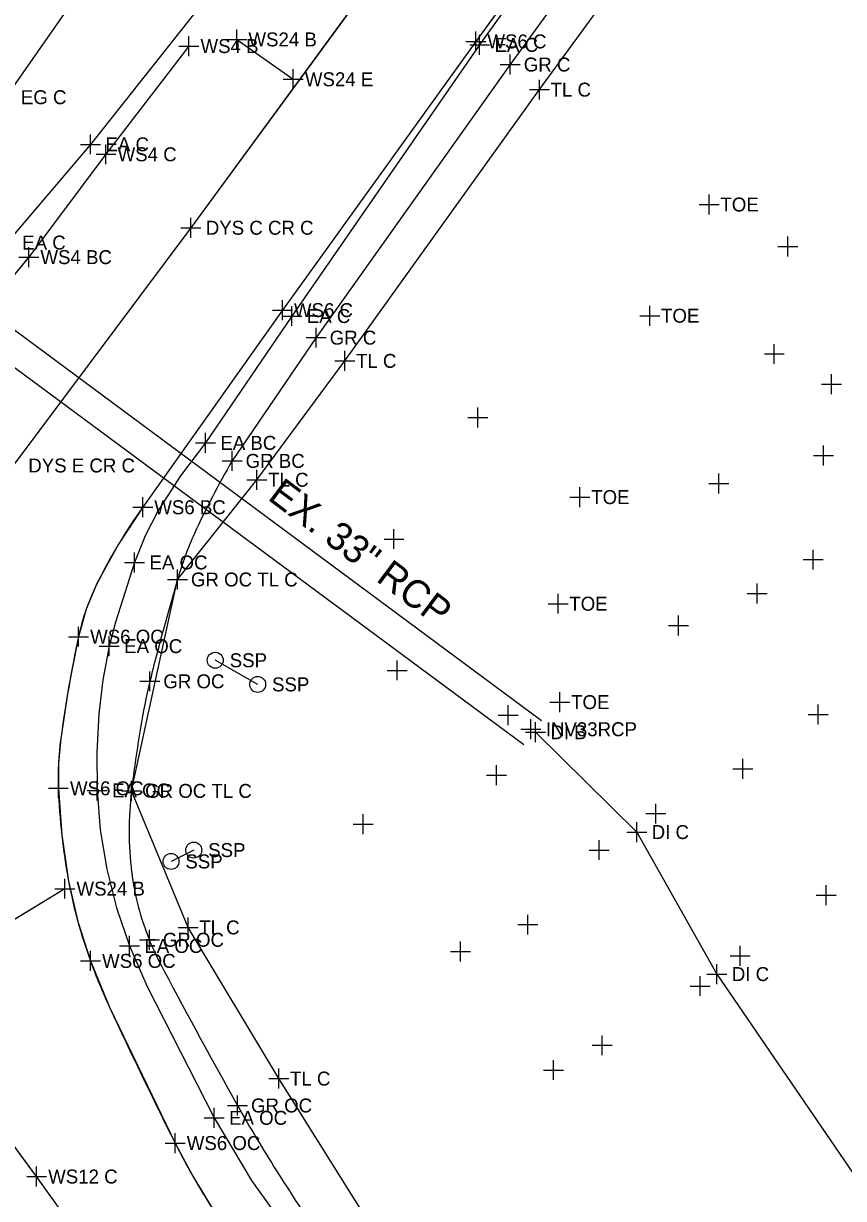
# Model space of a CAD drawing. Extents: x 1324236 to 1326110, y 459090 to 460782.
# Drawn here: x 1325375.5 to 1325457.8, y 460303.9 to 460421.8 of the extents above; entities that cross this region are included whole.
import ezdxf

# ---------------------------------------------------------------- set-up
doc = ezdxf.new("R2010")
doc.units = 0
for name, color, linetype in [('BD_X_Canopy', 7, 'Continuous'), ('DR_X_Ditch', 7, 'Continuous'), ('DR_X_Drive_Pipe', 7, 'Continuous'), ('DR_X_Storm_Sewer', 7, 'Continuous'), ('DT_X_Contour_Minor', 7, 'Continuous'), ('DT_X_Island', 7, 'Continuous'), ('DV_X_Property_Line', 7, 'Continuous'), ('LT_X_Poles', 7, 'Continuous'), ('PM_X_CL_Double_Solid', 7, 'Continuous'), ('PM_X_Edge_Line', 7, 'Continuous'), ('PM_X_Parking_Lot_Stall', 7, 'Continuous'), ('PM_X_Stop_Line', 7, 'Continuous'), ('PV_X_Shoulder', 7, 'Continuous'), ('RD_X_GR_Lt', 7, 'Continuous'), ('RW_X_CL', 7, 'Continuous'), ('RW_X_Esmt_SH', 7, 'Continuous'), ('UT_X_Telecom', 7, 'Continuous'), ('VG_X_Flower_Bed', 7, 'Continuous')]:
    doc.layers.add(name, color=color, linetype=linetype)

msp = doc.modelspace()

# ---------------------------------------------------------------- linework, layer by layer
at = {"layer": 'BD_X_Canopy'}
msp.add_lwpolyline([(1325487.31, 460531.49), (1325482.01, 460524.62), (1325468.2, 460505.38), (1325449.72, 460480.14), (1325435.41, 460460.81), (1325430.06, 460453.47), (1325411.08, 460426.97), (1325392.29, 460401.31), (1325374.47, 460377.45), (1325359.08, 460355.34), (1325347.31, 460339.76), (1325334.63, 460323.86), (1325318.91, 460302.58), (1325303.42, 460281.57), (1325299.27, 460276.07), (1325289.28, 460262.48), (1325282.05, 460252.54), (1325264.96, 460229.27), (1325246.47, 460204.3), (1325228.59, 460180.03), (1325210.75, 460156.01)], dxfattribs=at)
at = {"layer": 'DR_X_Ditch'}
for points in [[(1325440.01, 460446.4), (1325420.89, 460420.01), (1325401.48, 460393.04), (1325387.46, 460373.26), (1325385.03, 460369.55), (1325382.9, 460365.66), (1325382.9, 460365.66), (1325381.79, 460363.02), (1325381.02, 460360.27), (1325381.02, 460360.27), (1325380.02, 460355.17), (1325379.23, 460350.05), (1325379.23, 460350.05), (1325379.01, 460347.56), (1325378.99, 460345.05), (1325378.99, 460345.05), (1325379.33, 460340.37), (1325380.01, 460335.73), (1325380.01, 460335.73), (1325380.94, 460331.68), (1325382.21, 460327.73), (1325382.21, 460327.73), (1325384.13, 460323.09), (1325384.13, 460323.09), (1325390.71, 460309.45), (1325390.71, 460309.45), (1325392.48, 460306.14), (1325394.43, 460302.92)], [(1325402.39, 460435.17), (1325382.22, 460409.68), (1325373.86, 460399.82), (1325368.52, 460403.17), (1325359.2, 460393.1), (1325354.22, 460388.4), (1325351.12, 460385.69)], [(1325392.09, 460419.54), (1325383.77, 460408.68), (1325376.02, 460398.36), (1325369.87, 460391.03), (1325369.87, 460391.03), (1325365.93, 460386.99), (1325365.93, 460386.99), (1325355.22, 460377.31), (1325355.22, 460377.31), (1325351, 460373.95), (1325351, 460373.95), (1325348.53, 460372.33), (1325345.92, 460370.94), (1325345.92, 460370.94), (1325338.78, 460367.73), (1325331.53, 460364.78), (1325331.53, 460364.78), (1325329.02, 460363.94), (1325326.46, 460363.32), (1325326.46, 460363.32), (1325321.86, 460362.54), (1325317.23, 460361.99), (1325317.23, 460361.99)]]:
    msp.add_lwpolyline(points, dxfattribs=at)
at = {"layer": 'DR_X_Drive_Pipe'}
for p, q in [((1325426.88, 460350.68), (1325437.05, 460340.66)), ((1325437.05, 460340.66), (1325445.1, 460326.41)), ((1325445.1, 460326.41), (1325463.76, 460299.09))]:
    msp.add_line(p, q, dxfattribs=at)
at = {"layer": 'DR_X_Storm_Sewer'}
for p, q in [((1325379.64, 460334.98), (1325362.86, 460324.73)), ((1325376.81, 460306.09), (1325363.64, 460323.93)), ((1325391.07, 460286.18), (1325376.81, 460306.09))]:
    msp.add_line(p, q, dxfattribs=at)
at = {"layer": 'DT_X_Contour_Minor'}
for p, q in [((1325399, 460355.48), (1325394.74, 460357.9)), ((1325392.58, 460338.85), (1325390.3, 460337.71))]:
    msp.add_line(p, q, dxfattribs=at)
for centre in [(1325394.74, 460357.9), (1325399, 460355.48), (1325392.58, 460338.85), (1325390.3, 460337.71)]:
    msp.add_circle(centre, 0.8, dxfattribs=at)
at = {"layer": 'DT_X_Island'}
for p, q in [((1325411.08, 460426.97), (1325392.29, 460401.31)), ((1325392.29, 460401.31), (1325374.47, 460377.45))]:
    msp.add_line(p, q, dxfattribs=at)
at = {"layer": 'DV_X_Property_Line'}
for p, q in [((1325420.28, 460419.66), (1325422.28, 460419.66)), ((1325421.28, 460418.66), (1325421.28, 460420.66)), ((1325382.22, 460408.68), (1325382.22, 460410.68)), ((1325381.22, 460409.68), (1325383.22, 460409.68)), ((1325401.43, 460392.45), (1325403.43, 460392.45)), ((1325402.43, 460391.45), (1325402.43, 460393.45)), ((1325393.75, 460378.72), (1325393.75, 460380.72)), ((1325392.75, 460379.72), (1325394.75, 460379.72)), ((1325385.64, 460367.72), (1325387.64, 460367.72)), ((1325386.64, 460366.72), (1325386.64, 460368.72)), ((1325384.1, 460358.32), (1325384.1, 460360.32)), ((1325383.1, 460359.32), (1325385.1, 460359.32)), ((1325426.42, 460349.98), (1325426.42, 460351.98)), ((1325425.42, 460350.98), (1325427.42, 460350.98)), ((1325382.88, 460343.84), (1325382.88, 460345.84)), ((1325381.88, 460344.84), (1325383.88, 460344.84)), ((1325386.12, 460328.23), (1325386.12, 460330.23)), ((1325385.12, 460329.23), (1325387.12, 460329.23)), ((1325394.63, 460310.98), (1325394.63, 460312.98)), ((1325393.63, 460311.98), (1325395.63, 460311.98))]:
    msp.add_line(p, q, dxfattribs=at)
at = {"layer": 'LT_X_Poles'}
msp.add_line((1325396.9, 460420.21), (1325402.57, 460416.21), dxfattribs=at)
for points in [[(1325435.41, 460460.81), (1325430.06, 460453.47), (1325411.08, 460426.97), (1325392.29, 460401.31), (1325374.47, 460377.45)], [(1325440.01, 460446.4), (1325420.89, 460420.01), (1325401.48, 460393.04), (1325387.46, 460373.26), (1325385.03, 460369.55), (1325382.9, 460365.66), (1325382.9, 460365.66), (1325381.79, 460363.02), (1325381.02, 460360.27), (1325381.02, 460360.27), (1325380.02, 460355.17), (1325379.23, 460350.05), (1325379.23, 460350.05), (1325379.01, 460347.56), (1325378.99, 460345.05), (1325378.99, 460345.05), (1325379.33, 460340.37), (1325380.01, 460335.73), (1325380.01, 460335.73), (1325380.94, 460331.68), (1325382.21, 460327.73), (1325382.21, 460327.73), (1325384.13, 460323.09), (1325384.13, 460323.09), (1325390.71, 460309.45), (1325390.71, 460309.45), (1325392.48, 460306.14), (1325394.43, 460302.92)], [(1325392.09, 460419.54), (1325383.77, 460408.68), (1325376.02, 460398.36), (1325369.87, 460391.03), (1325369.87, 460391.03), (1325365.93, 460386.99), (1325365.93, 460386.99), (1325355.22, 460377.31), (1325355.22, 460377.31), (1325351, 460373.95), (1325351, 460373.95), (1325348.53, 460372.33), (1325345.92, 460370.94), (1325345.92, 460370.94), (1325338.78, 460367.73), (1325331.53, 460364.78), (1325331.53, 460364.78), (1325329.02, 460363.94), (1325326.46, 460363.32), (1325326.46, 460363.32), (1325321.86, 460362.54), (1325317.23, 460361.99), (1325317.23, 460361.99)], [(1325552.53, 460052.37), (1325537.68, 460074.22), (1325518.91, 460101.44), (1325501.6, 460127.06), (1325483.41, 460153.55), (1325465.49, 460179.7), (1325447.45, 460205.76), (1325428.78, 460232.55), (1325409.11, 460260.88), (1325391.07, 460286.18), (1325376.81, 460306.09), (1325363.64, 460323.93)]]:
    msp.add_lwpolyline(points, dxfattribs=at)
at = {"layer": 'PM_X_CL_Double_Solid'}
for p, q in [((1325411.08, 460426.97), (1325392.29, 460401.31)), ((1325392.29, 460401.31), (1325374.47, 460377.45))]:
    msp.add_line(p, q, dxfattribs=at)
at = {"layer": 'PM_X_Edge_Line'}
for p, q in [((1325440.01, 460446.4), (1325420.89, 460420.01)), ((1325420.89, 460420.01), (1325401.48, 460393.04)), ((1325392.09, 460419.54), (1325383.77, 460408.68)), ((1325383.77, 460408.68), (1325376.02, 460398.36)), ((1325401.48, 460393.04), (1325387.46, 460373.26))]:
    msp.add_line(p, q, dxfattribs=at)
for centre, radius, start, end in [((1325239.64, 460506.66), 174.16, 318.3958, 321.5449), ((1325432.85, 460340.91), 55.74, 144.5265, 153.641), ((1325403.68, 460355.36), 23.19, 153.641, 167.7936), ((1325506.95, 460333.03), 128.84, 167.7936, 172.4088), ((1325408.86, 460346.1), 29.89, 172.4088, 181.9989), ((1325442.08, 460347.26), 63.13, 181.9989, 190.5209), ((1325428.57, 460344.75), 49.38, 190.5209, 200.1585), ((1325438.52, 460348.4), 59.99, 200.1585, 204.9529), ((1325879.73, 460553.7), 546.63, 204.9529, 206.5408), ((1325452.73, 460340.42), 69.32, 206.5408, 212.7495)]:
    msp.add_arc(centre, radius, start, end, dxfattribs=at)
at = {"layer": 'PM_X_Parking_Lot_Stall'}
for p, q in [((1325443.39, 460444.01), (1325424.35, 460417.69)), ((1325424.35, 460417.69), (1325404.88, 460390.28)), ((1325404.88, 460390.28), (1325396.43, 460377.91))]:
    msp.add_line(p, q, dxfattribs=at)
for centre, radius, start, end in [((1325473.4, 460333.41), 88.91, 149.9601, 155.2584), ((1325421.53, 460357.31), 31.79, 155.2584, 164.1241), ((1326003.82, 460191.7), 637.18, 164.12414, 164.83168), ((1325462.07, 460338.57), 75.87, 164.8317, 166.8822), ((1325461.35, 460338.74), 75.14, 166.8822, 170.528), ((1325519.07, 460329.11), 133.66, 170.528, 173.2613), ((1325420.64, 460340.74), 34.54, 173.2613, 186.8169), ((1325411.81, 460339.69), 25.64, 186.8169, 202.5621), ((1325421.08, 460343.54), 35.69, 202.5621, 208.0042), ((1326044.76, 460675.21), 742.07, 208.00424, 209.19727), ((1325512.54, 460377.8), 132.38, 209.1973, 212.4975), ((1325641.95, 460460.24), 285.83, 212.4975, 214.7434)]:
    msp.add_arc(centre, radius, start, end, dxfattribs=at)
at = {"layer": 'PM_X_Stop_Line'}
msp.add_line((1325396.9, 460420.21), (1325402.57, 460416.21), dxfattribs=at)
msp.add_lwpolyline([(1325379.64, 460334.98), (1325362.86, 460324.73), (1325352.48, 460310.88), (1325339.85, 460293.66)], dxfattribs=at)
at = {"layer": 'PV_X_Shoulder'}
for points in [[(1325402.99, 460452.07), (1325393.04, 460442.09), (1325373.73, 460414.41), (1325365.88, 460405.04), (1325350.78, 460385.39)], [(1325440.31, 460446.28), (1325421.28, 460419.66), (1325402.43, 460392.45), (1325393.75, 460379.72), (1325391.26, 460376.42), (1325389.02, 460372.94), (1325389.02, 460372.94), (1325387.69, 460370.4), (1325386.64, 460367.72), (1325386.64, 460367.72), (1325384.74, 460361.72), (1325384.74, 460361.72), (1325384.1, 460359.32), (1325384.1, 460359.32), (1325383.46, 460355.94), (1325383.05, 460352.53), (1325383.05, 460352.53), (1325382.85, 460348.69), (1325382.88, 460344.84), (1325382.88, 460344.84), (1325383.2, 460340.87), (1325383.85, 460336.93), (1325383.85, 460336.93), (1325384.83, 460333.04), (1325386.12, 460329.23), (1325386.12, 460329.23), (1325387.87, 460325.23), (1325387.87, 460325.23), (1325394.63, 460311.98), (1325394.63, 460311.98), (1325398.37, 460305.69), (1325398.37, 460305.69), (1325405.2, 460296.15)]]:
    msp.add_lwpolyline(points, dxfattribs=at)
at = {"layer": 'RD_X_GR_Lt'}
for p, q in [((1325427.28, 460415.17), (1325446.9, 460442.01)), ((1325407.75, 460387.95), (1325427.28, 460415.17)), ((1325398.92, 460376.02), (1325407.75, 460387.95)), ((1325390.94, 460366.01), (1325398.92, 460376.02)), ((1325386.34, 460344.79), (1325390.94, 460366.01)), ((1325392.01, 460331.09), (1325386.34, 460344.79)), ((1325401.12, 460315.92), (1325392.01, 460331.09)), ((1325410.74, 460300.61), (1325401.12, 460315.92))]:
    msp.add_line(p, q, dxfattribs=at)
at = {"layer": 'RW_X_CL'}
for p, q in [((1325396.9, 460419.21), (1325396.9, 460421.21)), ((1325420.89, 460419.01), (1325420.89, 460421.01)), ((1325392.09, 460418.54), (1325392.09, 460420.54)), ((1325395.9, 460420.21), (1325397.9, 460420.21)), ((1325419.89, 460420.01), (1325421.89, 460420.01)), ((1325391.09, 460419.54), (1325393.09, 460419.54)), ((1325402.57, 460415.21), (1325402.57, 460417.21)), ((1325401.57, 460416.21), (1325403.57, 460416.21)), ((1325383.77, 460407.68), (1325383.77, 460409.68)), ((1325382.77, 460408.68), (1325384.77, 460408.68)), ((1325392.29, 460400.31), (1325392.29, 460402.31)), ((1325391.29, 460401.31), (1325393.29, 460401.31)), ((1325452.23, 460398.43), (1325452.23, 460400.43)), ((1325375.02, 460398.36), (1325377.02, 460398.36)), ((1325376.02, 460397.36), (1325376.02, 460399.36)), ((1325451.23, 460399.43), (1325453.23, 460399.43)), ((1325401.48, 460392.04), (1325401.48, 460394.04)), ((1325400.48, 460393.04), (1325402.48, 460393.04)), ((1325450.86, 460387.64), (1325450.86, 460389.64)), ((1325449.86, 460388.64), (1325451.86, 460388.64)), ((1325456.6, 460384.61), (1325456.6, 460386.61)), ((1325455.6, 460385.61), (1325457.6, 460385.61)), ((1325421.09, 460381.26), (1325421.09, 460383.26)), ((1325420.09, 460382.26), (1325422.09, 460382.26)), ((1325454.8, 460378.44), (1325456.8, 460378.44)), ((1325455.8, 460377.44), (1325455.8, 460379.44)), ((1325445.3, 460374.63), (1325445.3, 460376.63)), ((1325444.3, 460375.63), (1325446.3, 460375.63)), ((1325387.46, 460372.26), (1325387.46, 460374.26)), ((1325386.46, 460373.26), (1325388.46, 460373.26)), ((1325411.68, 460370.07), (1325413.68, 460370.07)), ((1325412.68, 460369.07), (1325412.68, 460371.07)), ((1325454.76, 460367), (1325454.76, 460369)), ((1325453.76, 460368), (1325455.76, 460368)), ((1325449.15, 460363.6), (1325449.15, 460365.6)), ((1325448.15, 460364.6), (1325450.15, 460364.6)), ((1325441.23, 460360.38), (1325441.23, 460362.38)), ((1325381.02, 460359.27), (1325381.02, 460361.27)), ((1325440.23, 460361.38), (1325442.23, 460361.38)), ((1325380.02, 460360.27), (1325382.02, 460360.27)), ((1325412.99, 460355.89), (1325412.99, 460357.89)), ((1325411.99, 460356.89), (1325413.99, 460356.89)), ((1325423.14, 460352.39), (1325425.14, 460352.39)), ((1325424.14, 460351.39), (1325424.14, 460353.39)), ((1325454.27, 460352.45), (1325456.27, 460352.45)), ((1325455.27, 460351.45), (1325455.27, 460353.45)), ((1325447.69, 460346), (1325447.69, 460348)), ((1325422.98, 460345.37), (1325422.98, 460347.37)), ((1325446.69, 460347), (1325448.69, 460347)), ((1325378.99, 460344.05), (1325378.99, 460346.05)), ((1325421.98, 460346.37), (1325423.98, 460346.37)), ((1325377.99, 460345.05), (1325379.99, 460345.05)), ((1325438.96, 460341.51), (1325438.96, 460343.51)), ((1325409.58, 460340.45), (1325409.58, 460342.45)), ((1325437.96, 460342.51), (1325439.96, 460342.51)), ((1325408.58, 460341.45), (1325410.58, 460341.45)), ((1325433.27, 460337.86), (1325433.27, 460339.86)), ((1325432.27, 460338.86), (1325434.27, 460338.86)), ((1325379.64, 460333.98), (1325379.64, 460335.98)), ((1325378.64, 460334.98), (1325380.64, 460334.98)), ((1325456.06, 460333.34), (1325456.06, 460335.34)), ((1325455.06, 460334.34), (1325457.06, 460334.34)), ((1325426.11, 460330.37), (1325426.11, 460332.37)), ((1325425.11, 460331.37), (1325427.11, 460331.37)), ((1325419.36, 460327.67), (1325419.36, 460329.67)), ((1325447.43, 460327.25), (1325447.43, 460329.25)), ((1325381.21, 460327.73), (1325383.21, 460327.73)), ((1325382.21, 460326.73), (1325382.21, 460328.73)), ((1325418.36, 460328.67), (1325420.36, 460328.67)), ((1325446.43, 460328.25), (1325448.43, 460328.25)), ((1325443.43, 460324.21), (1325443.43, 460326.21)), ((1325442.43, 460325.21), (1325444.43, 460325.21)), ((1325433.59, 460318.26), (1325433.59, 460320.26)), ((1325432.59, 460319.26), (1325434.59, 460319.26)), ((1325428.7, 460315.78), (1325428.7, 460317.78)), ((1325427.7, 460316.78), (1325429.7, 460316.78)), ((1325390.71, 460308.45), (1325390.71, 460310.45)), ((1325389.71, 460309.45), (1325391.71, 460309.45)), ((1325376.81, 460305.09), (1325376.81, 460307.09)), ((1325375.81, 460306.09), (1325377.81, 460306.09))]:
    msp.add_line(p, q, dxfattribs=at)
at = {"layer": 'RW_X_Esmt_SH'}
for p, q in [((1325424.35, 460416.69), (1325424.35, 460418.69)), ((1325423.35, 460417.69), (1325425.35, 460417.69)), ((1325427.28, 460414.17), (1325427.28, 460416.17)), ((1325426.28, 460415.17), (1325428.28, 460415.17)), ((1325444.32, 460402.64), (1325444.32, 460404.64)), ((1325443.32, 460403.64), (1325445.32, 460403.64)), ((1325437.37, 460392.48), (1325439.37, 460392.48)), ((1325438.37, 460391.48), (1325438.37, 460393.48)), ((1325404.88, 460389.28), (1325404.88, 460391.28)), ((1325403.88, 460390.28), (1325405.88, 460390.28)), ((1325407.75, 460386.95), (1325407.75, 460388.95)), ((1325406.75, 460387.95), (1325408.75, 460387.95)), ((1325396.43, 460376.91), (1325396.43, 460378.91)), ((1325395.43, 460377.91), (1325397.43, 460377.91)), ((1325397.92, 460376.02), (1325399.92, 460376.02)), ((1325398.92, 460375.02), (1325398.92, 460377.02)), ((1325431.35, 460373.28), (1325431.35, 460375.28)), ((1325430.35, 460374.28), (1325432.35, 460374.28)), ((1325390.94, 460365.01), (1325390.94, 460367.01)), ((1325389.94, 460366.01), (1325391.94, 460366.01)), ((1325429.16, 460362.58), (1325429.16, 460364.58)), ((1325428.16, 460363.58), (1325430.16, 460363.58)), ((1325388.18, 460354.79), (1325388.18, 460356.79)), ((1325387.18, 460355.79), (1325389.18, 460355.79)), ((1325428.33, 460353.7), (1325430.33, 460353.7)), ((1325429.33, 460352.7), (1325429.33, 460354.7)), ((1325426.88, 460349.68), (1325426.88, 460351.68)), ((1325425.88, 460350.68), (1325427.88, 460350.68)), ((1325386.34, 460343.79), (1325386.34, 460345.79)), ((1325385.34, 460344.79), (1325387.34, 460344.79)), ((1325436.05, 460340.66), (1325438.05, 460340.66)), ((1325437.05, 460339.66), (1325437.05, 460341.66)), ((1325392.01, 460330.09), (1325392.01, 460332.09)), ((1325388.13, 460328.85), (1325388.13, 460330.85)), ((1325391.01, 460331.09), (1325393.01, 460331.09)), ((1325387.13, 460329.85), (1325389.13, 460329.85)), ((1325444.1, 460326.41), (1325446.1, 460326.41)), ((1325445.1, 460325.41), (1325445.1, 460327.41)), ((1325400.12, 460315.92), (1325402.12, 460315.92)), ((1325401.12, 460314.92), (1325401.12, 460316.92)), ((1325396.97, 460312.22), (1325396.97, 460314.22)), ((1325395.97, 460313.22), (1325397.97, 460313.22))]:
    msp.add_line(p, q, dxfattribs=at)
at = {"layer": 'VG_X_Flower_Bed'}
for p, q in [((1325304.91, 460442.59), (1325427.5, 460351.85)), ((1325303.12, 460440.18), (1325425.72, 460349.44))]:
    msp.add_line(p, q, dxfattribs=at)

# ---------------------------------------------------------------- texts
at = {"layer": 'DT_X_Contour_Minor'}
for p in [(1325396.19, 460357.2), (1325400.44, 460354.78), (1325394.03, 460338.15), (1325391.74, 460337.01)]:
    msp.add_text('SSP', height=1.4, dxfattribs=at).set_placement(p)
at = {"layer": 'DV_X_Property_Line'}
for s, p in [('EA C', (1325422.78, 460418.96)), ('EG C', (1325375.23, 460413.71)), ('EA C', (1325383.72, 460408.98)), ('EA C', (1325375.36, 460399.12)), ('EA C', (1325403.93, 460391.75)), ('EA BC', (1325395.25, 460379.02)), ('EA OC', (1325388.14, 460367.02)), ('EA OC', (1325385.6, 460358.62)), ('INV33RCP', (1325427.92, 460350.28)), ('EA OC', (1325384.38, 460344.14)), ('EA OC', (1325387.62, 460328.53)), ('EA OC', (1325396.13, 460311.28))]:
    msp.add_text(s, height=1.4, dxfattribs=at).set_placement(p)
at = {"layer": 'RW_X_CL'}
for s, p in [('WS24 B', (1325398.07, 460419.51)), ('WS4 B', (1325393.26, 460418.84)), ('WS6 C', (1325422.06, 460419.31)), ('WS24 E', (1325403.74, 460415.51)), ('WS4 C', (1325384.94, 460407.98)), ('DYS C CR C', (1325393.79, 460400.61)), ('WS4 BC', (1325377.19, 460397.66)), ('WS6 C', (1325402.64, 460392.34)), ('DYS E CR C', (1325375.97, 460376.75)), ('WS6 BC', (1325388.62, 460372.56)), ('WS6 OC', (1325382.18, 460359.57)), ('WS6 OC', (1325380.16, 460344.35)), ('WS24 B', (1325380.81, 460334.28)), ('WS6 OC', (1325383.38, 460327.03)), ('WS6 OC', (1325391.88, 460308.75)), ('WS12 C', (1325377.97, 460305.39))]:
    msp.add_text(s, height=1.4, dxfattribs=at).set_placement(p)
at = {"layer": 'RW_X_Esmt_SH'}
for s, p in [('GR C', (1325425.71, 460416.99)), ('TL C', (1325428.4, 460414.47)), ('TOE', (1325445.45, 460402.94)), ('TOE', (1325439.49, 460391.78)), ('GR C', (1325406.23, 460389.58)), ('TL C', (1325408.87, 460387.25)), ('GR BC', (1325397.79, 460377.21)), ('TL C', (1325400.05, 460375.32)), ('TOE', (1325432.48, 460373.58)), ('GR OC TL C', (1325392.3, 460365.31)), ('TOE', (1325430.28, 460362.88)), ('GR OC', (1325389.53, 460355.09)), ('TOE', (1325430.46, 460353)), ('DI B', (1325428.38, 460349.98)), ('GR OC TL C', (1325387.7, 460344.09)), ('DI C', (1325438.55, 460339.96)), ('TL C', (1325393.13, 460330.39)), ('GR OC', (1325389.48, 460329.15)), ('DI C', (1325446.6, 460325.71)), ('TL C', (1325402.24, 460315.22)), ('GR OC', (1325398.33, 460312.52))]:
    msp.add_text(s, height=1.4, dxfattribs=at).set_placement(p)
at = {"layer": 'UT_X_Telecom'}
msp.add_text('EX. 33" RCP', height=2.8, rotation=323.0615, dxfattribs=at).set_placement((1325399.9, 460374.1))

doc.saveas('drawing.dxf')
